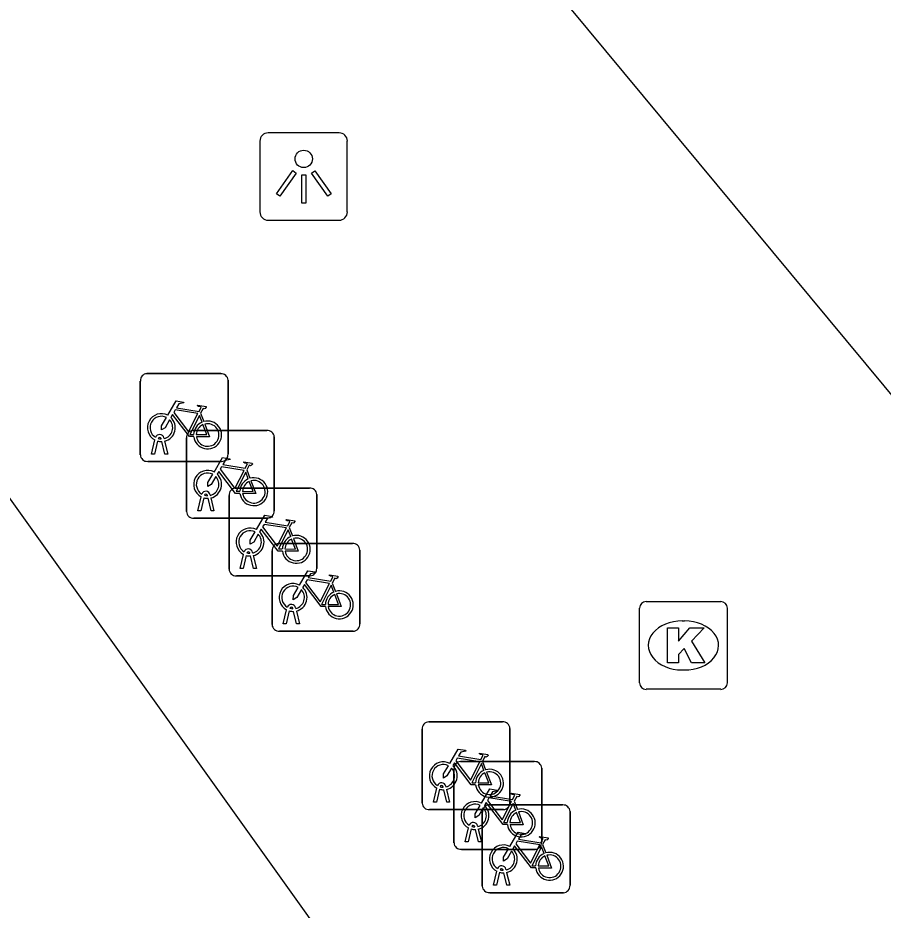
# Model space of a CAD drawing. Extents: x 161087 to 161922, y 382574 to 383873.
# Drawn here: x 161499.01 to 161508.87, y 383494.79 to 383504.96 of the extents above; entities that cross this region are included whole.
import ezdxf

# ---------------------------------------------------------------- set-up
doc = ezdxf.new("R2010")
doc.units = 0
for name, color, linetype in [('IMGEO_Fietsenrek', 7, 'Continuous'), ('IMGEO_Kolk', 7, 'Continuous'), ('IMGEO_Lichtpunt', 7, 'Continuous'), ('IMGEO_Pand', 7, 'Continuous')]:
    doc.layers.add(name, color=color, linetype=linetype)

msp = doc.modelspace()

# ---------------------------------------------------------------- linework, layer by layer
at = {"layer": 'IMGEO_Fietsenrek'}
for p, q in [((161500.481, 383500.904), (161501.322, 383500.904)), ((161501.322, 383500.904), (161500.481, 383500.904)), ((161500.406, 383499.979), (161500.406, 383500.82)), ((161500.406, 383500.82), (161500.406, 383499.979)), ((161501.406, 383500.829), (161501.406, 383499.988)), ((161501.406, 383499.988), (161501.406, 383500.829)), ((161501.093, 383500.453), (161501.129, 383500.358)), ((161500.675, 383500.171), (161500.676, 383500.164)), ((161500.933, 383499.332), (161500.933, 383500.173)), ((161500.933, 383500.173), (161500.933, 383499.332)), ((161501.008, 383500.257), (161501.849, 383500.257)), ((161501.849, 383500.257), (161501.008, 383500.257)), ((161501.933, 383500.182), (161501.933, 383499.341)), ((161501.933, 383499.341), (161501.933, 383500.182)), ((161500.533, 383499.988), (161500.572, 383500.148)), ((161500.602, 383500.136), (161500.567, 383499.988)), ((161500.644, 383500.16), (161500.643, 383500.164)), ((161500.685, 383499.988), (161500.651, 383500.13)), ((161500.683, 383500.134), (161500.718, 383499.988)), ((161500.567, 383499.988), (161500.533, 383499.988)), ((161500.718, 383499.988), (161500.685, 383499.988)), ((161501.331, 383499.904), (161500.49, 383499.904)), ((161500.49, 383499.904), (161501.331, 383499.904)), ((161501.62, 383499.806), (161501.656, 383499.711)), ((161501.492, 383499.6), (161502.333, 383499.6)), ((161502.333, 383499.6), (161501.492, 383499.6)), ((161501.06, 383499.341), (161501.099, 383499.501)), ((161501.129, 383499.489), (161501.094, 383499.341)), ((161501.171, 383499.513), (161501.17, 383499.517)), ((161501.212, 383499.341), (161501.178, 383499.483)), ((161501.202, 383499.524), (161501.203, 383499.517)), ((161501.21, 383499.487), (161501.245, 383499.341)), ((161501.417, 383498.675), (161501.417, 383499.516)), ((161501.417, 383499.516), (161501.417, 383498.675)), ((161502.417, 383499.525), (161502.417, 383498.684)), ((161502.417, 383498.684), (161502.417, 383499.525)), ((161501.858, 383499.257), (161501.017, 383499.257)), ((161501.017, 383499.257), (161501.858, 383499.257)), ((161501.094, 383499.341), (161501.06, 383499.341)), ((161501.245, 383499.341), (161501.212, 383499.341)), ((161502.104, 383499.149), (161502.14, 383499.054)), ((161501.983, 383498.968), (161502.824, 383498.968)), ((161502.824, 383498.968), (161501.983, 383498.968)), ((161501.544, 383498.684), (161501.583, 383498.844)), ((161501.655, 383498.856), (161501.654, 383498.86)), ((161501.686, 383498.867), (161501.687, 383498.86)), ((161501.908, 383498.043), (161501.908, 383498.884)), ((161501.908, 383498.884), (161501.908, 383498.043)), ((161502.908, 383498.893), (161502.908, 383498.052)), ((161502.908, 383498.052), (161502.908, 383498.893)), ((161501.613, 383498.832), (161501.578, 383498.684)), ((161501.696, 383498.684), (161501.662, 383498.826)), ((161501.694, 383498.83), (161501.729, 383498.684)), ((161501.578, 383498.684), (161501.544, 383498.684)), ((161501.729, 383498.684), (161501.696, 383498.684)), ((161502.342, 383498.6), (161501.501, 383498.6)), ((161501.501, 383498.6), (161502.342, 383498.6)), ((161502.595, 383498.517), (161502.631, 383498.422)), ((161502.177, 383498.235), (161502.178, 383498.228)), ((161502.035, 383498.052), (161502.074, 383498.212)), ((161502.104, 383498.2), (161502.069, 383498.052)), ((161502.146, 383498.224), (161502.145, 383498.228)), ((161502.187, 383498.052), (161502.153, 383498.194)), ((161502.185, 383498.198), (161502.22, 383498.052)), ((161502.069, 383498.052), (161502.035, 383498.052)), ((161502.22, 383498.052), (161502.187, 383498.052)), ((161502.833, 383497.968), (161501.992, 383497.968)), ((161501.992, 383497.968), (161502.833, 383497.968)), ((161503.695, 383496.935), (161504.536, 383496.935)), ((161504.536, 383496.935), (161503.695, 383496.935)), ((161503.62, 383496.01), (161503.62, 383496.851)), ((161503.62, 383496.851), (161503.62, 383496.01)), ((161504.62, 383496.86), (161504.62, 383496.019)), ((161504.62, 383496.019), (161504.62, 383496.86)), ((161504.057, 383496.482), (161504.898, 383496.482)), ((161504.898, 383496.482), (161504.057, 383496.482)), ((161504.307, 383496.484), (161504.343, 383496.389)), ((161504.982, 383496.407), (161504.982, 383495.566)), ((161504.982, 383495.566), (161504.982, 383496.407)), ((161503.982, 383495.557), (161503.982, 383496.398)), ((161503.982, 383496.398), (161503.982, 383495.557)), ((161503.889, 383496.202), (161503.89, 383496.195)), ((161503.747, 383496.019), (161503.786, 383496.179)), ((161503.816, 383496.167), (161503.781, 383496.019)), ((161503.858, 383496.191), (161503.857, 383496.195)), ((161503.899, 383496.019), (161503.865, 383496.161)), ((161503.897, 383496.165), (161503.932, 383496.019)), ((161503.781, 383496.019), (161503.747, 383496.019)), ((161503.932, 383496.019), (161503.899, 383496.019)), ((161504.669, 383496.031), (161504.705, 383495.936)), ((161504.545, 383495.935), (161503.704, 383495.935)), ((161503.704, 383495.935), (161504.545, 383495.935)), ((161504.305, 383495.063), (161504.305, 383495.904)), ((161504.305, 383495.904), (161504.305, 383495.063)), ((161504.38, 383495.988), (161505.221, 383495.988)), ((161505.221, 383495.988), (161504.38, 383495.988)), ((161505.305, 383495.913), (161505.305, 383495.072)), ((161505.305, 383495.072), (161505.305, 383495.913)), ((161504.109, 383495.566), (161504.148, 383495.726)), ((161504.178, 383495.714), (161504.143, 383495.566)), ((161504.22, 383495.738), (161504.219, 383495.742)), ((161504.261, 383495.566), (161504.227, 383495.708)), ((161504.251, 383495.749), (161504.252, 383495.742)), ((161504.259, 383495.712), (161504.294, 383495.566)), ((161504.143, 383495.566), (161504.109, 383495.566)), ((161504.294, 383495.566), (161504.261, 383495.566)), ((161504.992, 383495.537), (161505.028, 383495.442)), ((161504.907, 383495.482), (161504.066, 383495.482)), ((161504.066, 383495.482), (161504.907, 383495.482)), ((161504.432, 383495.072), (161504.471, 383495.232)), ((161504.501, 383495.22), (161504.466, 383495.072)), ((161504.543, 383495.244), (161504.542, 383495.248)), ((161504.584, 383495.072), (161504.55, 383495.214)), ((161504.574, 383495.255), (161504.575, 383495.248)), ((161504.582, 383495.218), (161504.617, 383495.072)), ((161505.23, 383494.988), (161504.389, 383494.988)), ((161504.389, 383494.988), (161505.23, 383494.988)), ((161504.466, 383495.072), (161504.432, 383495.072)), ((161504.617, 383495.072), (161504.584, 383495.072))]:
    msp.add_line(p, q, dxfattribs=at)
for points in [[(161500.719, 383500.43), (161500.814, 383500.594), (161500.9, 383500.58), (161500.902, 383500.571), (161500.846, 383500.56), (161500.819, 383500.515), (161501.075, 383500.474)], [(161501.062, 383500.449), (161500.805, 383500.49), (161500.788, 383500.461), (161500.955, 383500.241), (161501.062, 383500.449)], [(161501.075, 383500.474), (161501.1, 383500.523), (161501.094, 383500.527), (161501.071, 383500.531), (161501.059, 383500.538), (161501.058, 383500.541), (161501.06, 383500.546), (161501.155, 383500.531), (161501.157, 383500.521), (161501.147, 383500.508), (161501.135, 383500.502), (161501.121, 383500.508), (161501.093, 383500.453)], [(161500.74, 383500.378), (161500.688, 383500.288), (161500.648, 383500.263), (161500.649, 383500.31), (161500.704, 383500.404)], [(161501.015, 383500.186), (161500.965, 383500.186), (161500.774, 383500.437), (161500.755, 383500.405)], [(161501.11, 383500.351), (161501.08, 383500.428), (161500.971, 383500.21), (161501.014, 383500.21)], [(161501.044, 383500.21), (161501.164, 383500.209), (161501.12, 383500.323)], [(161501.14, 383500.33), (161501.195, 383500.185), (161501.045, 383500.185)], [(161501.246, 383499.783), (161501.341, 383499.947), (161501.427, 383499.933), (161501.429, 383499.924), (161501.373, 383499.913), (161501.346, 383499.868), (161501.602, 383499.827)], [(161501.602, 383499.827), (161501.627, 383499.876), (161501.621, 383499.88), (161501.598, 383499.884), (161501.586, 383499.891), (161501.585, 383499.894), (161501.587, 383499.899), (161501.682, 383499.884), (161501.684, 383499.874), (161501.674, 383499.861), (161501.662, 383499.855), (161501.648, 383499.861), (161501.62, 383499.806)], [(161501.542, 383499.539), (161501.492, 383499.539), (161501.301, 383499.79), (161501.282, 383499.758)], [(161501.589, 383499.802), (161501.332, 383499.843), (161501.315, 383499.814), (161501.482, 383499.594), (161501.589, 383499.802)], [(161501.637, 383499.704), (161501.607, 383499.781), (161501.498, 383499.563), (161501.541, 383499.563)], [(161501.267, 383499.731), (161501.215, 383499.641), (161501.175, 383499.616), (161501.176, 383499.663), (161501.231, 383499.757)], [(161501.571, 383499.563), (161501.691, 383499.562), (161501.647, 383499.676)], [(161501.667, 383499.683), (161501.722, 383499.538), (161501.572, 383499.538)], [(161501.73, 383499.126), (161501.825, 383499.29), (161501.911, 383499.276), (161501.913, 383499.267), (161501.857, 383499.256), (161501.83, 383499.211), (161502.086, 383499.17)], [(161502.073, 383499.145), (161501.816, 383499.186), (161501.799, 383499.157), (161501.966, 383498.937), (161502.073, 383499.145)], [(161502.086, 383499.17), (161502.111, 383499.219), (161502.105, 383499.223), (161502.082, 383499.227), (161502.07, 383499.234), (161502.069, 383499.237), (161502.071, 383499.242), (161502.166, 383499.227), (161502.168, 383499.217), (161502.158, 383499.204), (161502.146, 383499.198), (161502.132, 383499.204), (161502.104, 383499.149)], [(161501.751, 383499.074), (161501.699, 383498.984), (161501.659, 383498.959), (161501.66, 383499.006), (161501.715, 383499.1)], [(161502.026, 383498.882), (161501.976, 383498.882), (161501.785, 383499.133), (161501.766, 383499.101)], [(161502.121, 383499.047), (161502.091, 383499.124), (161501.982, 383498.906), (161502.025, 383498.906)], [(161502.055, 383498.906), (161502.175, 383498.905), (161502.131, 383499.019)], [(161502.151, 383499.026), (161502.206, 383498.881), (161502.056, 383498.881)], [(161502.221, 383498.494), (161502.316, 383498.658), (161502.402, 383498.644), (161502.404, 383498.635), (161502.348, 383498.624), (161502.321, 383498.579), (161502.577, 383498.538)], [(161502.564, 383498.513), (161502.307, 383498.554), (161502.29, 383498.525), (161502.457, 383498.305), (161502.564, 383498.513)], [(161502.577, 383498.538), (161502.602, 383498.587), (161502.596, 383498.591), (161502.573, 383498.595), (161502.561, 383498.602), (161502.56, 383498.605), (161502.562, 383498.61), (161502.657, 383498.595), (161502.659, 383498.585), (161502.649, 383498.572), (161502.637, 383498.566), (161502.623, 383498.572), (161502.595, 383498.517)], [(161502.242, 383498.442), (161502.19, 383498.352), (161502.15, 383498.327), (161502.151, 383498.374), (161502.206, 383498.468)], [(161502.517, 383498.25), (161502.467, 383498.25), (161502.276, 383498.501), (161502.257, 383498.469)], [(161502.612, 383498.415), (161502.582, 383498.492), (161502.473, 383498.274), (161502.516, 383498.274)], [(161502.546, 383498.274), (161502.666, 383498.273), (161502.622, 383498.387)], [(161502.642, 383498.394), (161502.697, 383498.249), (161502.547, 383498.249)], [(161503.933, 383496.461), (161504.028, 383496.625), (161504.114, 383496.611), (161504.116, 383496.602), (161504.06, 383496.591), (161504.033, 383496.546), (161504.289, 383496.505)], [(161504.276, 383496.48), (161504.019, 383496.521), (161504.002, 383496.492), (161504.169, 383496.272), (161504.276, 383496.48)], [(161504.289, 383496.505), (161504.314, 383496.554), (161504.308, 383496.558), (161504.285, 383496.562), (161504.273, 383496.569), (161504.272, 383496.572), (161504.274, 383496.577), (161504.369, 383496.562), (161504.371, 383496.552), (161504.361, 383496.539), (161504.349, 383496.533), (161504.335, 383496.539), (161504.307, 383496.484)], [(161503.954, 383496.409), (161503.902, 383496.319), (161503.862, 383496.294), (161503.863, 383496.341), (161503.918, 383496.435)], [(161504.229, 383496.217), (161504.179, 383496.217), (161503.988, 383496.468), (161503.969, 383496.436)], [(161504.324, 383496.382), (161504.294, 383496.459), (161504.185, 383496.241), (161504.228, 383496.241)], [(161504.258, 383496.241), (161504.378, 383496.24), (161504.334, 383496.354)], [(161504.354, 383496.361), (161504.409, 383496.216), (161504.259, 383496.216)], [(161504.295, 383496.008), (161504.39, 383496.172), (161504.476, 383496.158), (161504.478, 383496.149), (161504.422, 383496.138), (161504.395, 383496.093), (161504.651, 383496.052)], [(161504.651, 383496.052), (161504.676, 383496.101), (161504.67, 383496.105), (161504.647, 383496.109), (161504.635, 383496.116), (161504.634, 383496.119), (161504.636, 383496.124), (161504.731, 383496.109), (161504.733, 383496.099), (161504.723, 383496.086), (161504.711, 383496.08), (161504.697, 383496.086), (161504.669, 383496.031)], [(161504.591, 383495.764), (161504.541, 383495.764), (161504.35, 383496.015), (161504.331, 383495.983)], [(161504.638, 383496.027), (161504.381, 383496.068), (161504.364, 383496.039), (161504.531, 383495.819), (161504.638, 383496.027)], [(161504.686, 383495.929), (161504.656, 383496.006), (161504.547, 383495.788), (161504.59, 383495.788)], [(161504.316, 383495.956), (161504.264, 383495.866), (161504.224, 383495.841), (161504.225, 383495.888), (161504.28, 383495.982)], [(161504.62, 383495.788), (161504.74, 383495.787), (161504.696, 383495.901)], [(161504.716, 383495.908), (161504.771, 383495.763), (161504.621, 383495.763)], [(161504.618, 383495.514), (161504.713, 383495.678), (161504.799, 383495.664), (161504.801, 383495.655), (161504.745, 383495.644), (161504.718, 383495.599), (161504.974, 383495.558)], [(161504.974, 383495.558), (161504.999, 383495.607), (161504.993, 383495.611), (161504.97, 383495.615), (161504.958, 383495.622), (161504.957, 383495.625), (161504.959, 383495.63), (161505.054, 383495.615), (161505.056, 383495.605), (161505.046, 383495.592), (161505.034, 383495.586), (161505.02, 383495.592), (161504.992, 383495.537)], [(161504.639, 383495.462), (161504.587, 383495.372), (161504.547, 383495.347), (161504.548, 383495.394), (161504.603, 383495.488)], [(161504.914, 383495.27), (161504.864, 383495.27), (161504.673, 383495.521), (161504.654, 383495.489)], [(161504.961, 383495.533), (161504.704, 383495.574), (161504.687, 383495.545), (161504.854, 383495.325), (161504.961, 383495.533)], [(161505.009, 383495.435), (161504.979, 383495.512), (161504.87, 383495.294), (161504.913, 383495.294)], [(161504.943, 383495.294), (161505.063, 383495.293), (161505.019, 383495.407)], [(161505.039, 383495.414), (161505.094, 383495.269), (161504.944, 383495.269)]]:
    msp.add_lwpolyline(points, dxfattribs=at)
for centre, radius, start, end in [((161500.484, 383500.826), 0.0779, 92.4484, 184.2845), ((161500.484, 383500.826), 0.0779, 92.4484, 184.2845), ((161501.328, 383500.826), 0.0779, 2.4484, 94.2845), ((161501.328, 383500.826), 0.0779, 2.4484, 94.2845), ((161500.646, 383500.289), 0.159, 62.6766, 242.1369), ((161500.646, 383500.289), 0.129, 63.3192, 238.903), ((161500.646, 383500.289), 0.129, 283.6043, 43.4302), ((161500.646, 383500.289), 0.159, 283.5766, 46.6042), ((161501.173, 383500.205), 0.159, 113.3408, 178.3217), ((161501.173, 383500.205), 0.159, 187.0065, 105.7708), ((161501.173, 383500.205), 0.129, 113.923, 177.9556), ((161501.173, 383500.205), 0.129, 188.6715, 104.5883), ((161500.626, 383500.16), 0.0499, 12.8025, 158.6934), ((161500.626, 383500.16), 0.0174, 12.8025, 163.4502), ((161501.011, 383500.179), 0.0779, 92.4484, 184.2845), ((161501.011, 383500.179), 0.0779, 92.4484, 184.2845), ((161501.855, 383500.179), 0.0779, 2.4484, 94.2845), ((161501.855, 383500.179), 0.0779, 2.4484, 94.2845), ((161500.646, 383500.289), 0.159, 253.9967, 271.7867), ((161500.646, 383500.289), 0.129, 253.415, 269.0204), ((161500.484, 383499.982), 0.0779, 182.4484, 274.2845), ((161500.484, 383499.982), 0.0779, 182.4484, 274.2845), ((161501.328, 383499.982), 0.0779, 272.4484, 4.2845), ((161501.328, 383499.982), 0.0779, 272.4484, 4.2845), ((161501.173, 383499.642), 0.159, 62.6766, 242.1369), ((161501.173, 383499.642), 0.129, 63.3192, 238.903), ((161501.173, 383499.642), 0.129, 283.6043, 43.4302), ((161501.173, 383499.642), 0.159, 283.5766, 46.6042), ((161501.7, 383499.558), 0.159, 113.3408, 178.3217), ((161501.7, 383499.558), 0.159, 187.0065, 105.7708), ((161501.7, 383499.558), 0.129, 113.923, 177.9556), ((161501.7, 383499.558), 0.129, 188.6715, 104.5883), ((161501.153, 383499.513), 0.0499, 12.8025, 158.6934), ((161501.495, 383499.522), 0.0779, 92.4484, 184.2845), ((161501.495, 383499.522), 0.0779, 92.4484, 184.2845), ((161502.339, 383499.522), 0.0779, 2.4484, 94.2845), ((161502.339, 383499.522), 0.0779, 2.4484, 94.2845), ((161501.173, 383499.642), 0.159, 253.9967, 271.7867), ((161501.153, 383499.513), 0.0174, 12.8025, 163.4502), ((161501.173, 383499.642), 0.129, 253.415, 269.0204), ((161501.011, 383499.335), 0.0779, 182.4484, 274.2845), ((161501.011, 383499.335), 0.0779, 182.4484, 274.2845), ((161501.855, 383499.335), 0.0779, 272.4484, 4.2845), ((161501.855, 383499.335), 0.0779, 272.4484, 4.2845), ((161501.657, 383498.985), 0.159, 62.6766, 242.1369), ((161501.657, 383498.985), 0.129, 63.3192, 238.903), ((161501.657, 383498.985), 0.129, 283.6043, 43.4302), ((161501.657, 383498.985), 0.159, 283.5766, 46.6042), ((161502.184, 383498.901), 0.159, 113.3408, 178.3217), ((161502.184, 383498.901), 0.159, 187.0065, 105.7708), ((161501.986, 383498.89), 0.0779, 92.4484, 184.2845), ((161501.986, 383498.89), 0.0779, 92.4484, 184.2845), ((161502.184, 383498.901), 0.129, 113.923, 177.9556), ((161502.184, 383498.901), 0.129, 188.6715, 104.5883), ((161502.83, 383498.89), 0.0779, 2.4484, 94.2845), ((161502.83, 383498.89), 0.0779, 2.4484, 94.2845), ((161501.637, 383498.856), 0.0499, 12.8025, 158.6934), ((161501.637, 383498.856), 0.0174, 12.8025, 163.4502), ((161501.657, 383498.985), 0.129, 253.415, 269.0204), ((161501.657, 383498.985), 0.159, 253.9967, 271.7867), ((161501.495, 383498.678), 0.0779, 182.4484, 274.2845), ((161501.495, 383498.678), 0.0779, 182.4484, 274.2845), ((161502.339, 383498.678), 0.0779, 272.4484, 4.2845), ((161502.339, 383498.678), 0.0779, 272.4484, 4.2845), ((161502.148, 383498.353), 0.159, 62.6766, 242.1369), ((161502.148, 383498.353), 0.129, 63.3192, 238.903), ((161502.148, 383498.353), 0.129, 283.6043, 43.4302), ((161502.148, 383498.353), 0.159, 283.5766, 46.6042), ((161502.675, 383498.269), 0.159, 113.3408, 178.3217), ((161502.675, 383498.269), 0.159, 187.0065, 105.7708), ((161502.675, 383498.269), 0.129, 113.923, 177.9556), ((161502.675, 383498.269), 0.129, 188.6715, 104.5883), ((161502.128, 383498.224), 0.0499, 12.8025, 158.6934), ((161502.128, 383498.224), 0.0174, 12.8025, 163.4502), ((161502.148, 383498.353), 0.159, 253.9967, 271.7867), ((161502.148, 383498.353), 0.129, 253.415, 269.0204), ((161501.986, 383498.046), 0.0779, 182.4484, 274.2845), ((161501.986, 383498.046), 0.0779, 182.4484, 274.2845), ((161502.83, 383498.046), 0.0779, 272.4484, 4.2845), ((161502.83, 383498.046), 0.0779, 272.4484, 4.2845), ((161503.698, 383496.857), 0.0779, 92.4484, 184.2845), ((161503.698, 383496.857), 0.0779, 92.4484, 184.2845), ((161504.542, 383496.857), 0.0779, 2.4484, 94.2845), ((161504.542, 383496.857), 0.0779, 2.4484, 94.2845), ((161503.86, 383496.32), 0.159, 62.6766, 242.1369), ((161503.86, 383496.32), 0.129, 63.3192, 238.903), ((161503.86, 383496.32), 0.129, 283.6043, 43.4302), ((161503.86, 383496.32), 0.159, 283.5766, 46.6042), ((161504.06, 383496.404), 0.0779, 92.4484, 184.2845), ((161504.06, 383496.404), 0.0779, 92.4484, 184.2845), ((161504.904, 383496.404), 0.0779, 2.4484, 94.2845), ((161504.904, 383496.404), 0.0779, 2.4484, 94.2845), ((161504.387, 383496.236), 0.159, 113.3408, 178.3217), ((161504.387, 383496.236), 0.159, 187.0065, 105.7708), ((161504.387, 383496.236), 0.129, 113.923, 177.9556), ((161504.387, 383496.236), 0.129, 188.6715, 104.5883), ((161503.84, 383496.191), 0.0499, 12.8025, 158.6934), ((161503.84, 383496.191), 0.0174, 12.8025, 163.4502), ((161503.86, 383496.32), 0.159, 253.9967, 271.7867), ((161503.86, 383496.32), 0.129, 253.415, 269.0204), ((161503.698, 383496.013), 0.0779, 182.4484, 274.2845), ((161503.698, 383496.013), 0.0779, 182.4484, 274.2845), ((161504.222, 383495.867), 0.159, 62.6766, 242.1369), ((161504.222, 383495.867), 0.129, 63.3192, 238.903), ((161504.542, 383496.013), 0.0779, 272.4484, 4.2845), ((161504.542, 383496.013), 0.0779, 272.4484, 4.2845), ((161504.222, 383495.867), 0.129, 283.6043, 43.4302), ((161504.222, 383495.867), 0.159, 283.5766, 46.6042), ((161504.383, 383495.91), 0.0779, 92.4484, 184.2845), ((161504.383, 383495.91), 0.0779, 92.4484, 184.2845), ((161504.749, 383495.783), 0.159, 113.3408, 178.3217), ((161504.749, 383495.783), 0.159, 187.0065, 105.7708), ((161504.749, 383495.783), 0.129, 113.923, 177.9556), ((161504.749, 383495.783), 0.129, 188.6715, 104.5883), ((161505.227, 383495.91), 0.0779, 2.4484, 94.2845), ((161505.227, 383495.91), 0.0779, 2.4484, 94.2845), ((161504.202, 383495.738), 0.0499, 12.8025, 158.6934), ((161504.222, 383495.867), 0.159, 253.9967, 271.7867), ((161504.202, 383495.738), 0.0174, 12.8025, 163.4502), ((161504.222, 383495.867), 0.129, 253.415, 269.0204), ((161504.06, 383495.56), 0.0779, 182.4484, 274.2845), ((161504.06, 383495.56), 0.0779, 182.4484, 274.2845), ((161504.545, 383495.373), 0.159, 62.6766, 242.1369), ((161504.545, 383495.373), 0.129, 63.3192, 238.903), ((161504.545, 383495.373), 0.159, 283.5766, 46.6042), ((161504.904, 383495.56), 0.0779, 272.4484, 4.2845), ((161504.904, 383495.56), 0.0779, 272.4484, 4.2845), ((161504.545, 383495.373), 0.129, 283.6043, 43.4302), ((161505.072, 383495.289), 0.159, 113.3408, 178.3217), ((161505.072, 383495.289), 0.159, 187.0065, 105.7708), ((161505.072, 383495.289), 0.129, 113.923, 177.9556), ((161505.072, 383495.289), 0.129, 188.6715, 104.5883), ((161504.525, 383495.244), 0.0499, 12.8025, 158.6934), ((161504.545, 383495.373), 0.159, 253.9967, 271.7867), ((161504.525, 383495.244), 0.0174, 12.8025, 163.4502), ((161504.545, 383495.373), 0.129, 253.415, 269.0204), ((161504.383, 383495.066), 0.0779, 182.4484, 274.2845), ((161504.383, 383495.066), 0.0779, 182.4484, 274.2845), ((161505.227, 383495.066), 0.0779, 272.4484, 4.2845), ((161505.227, 383495.066), 0.0779, 272.4484, 4.2845)]:
    msp.add_arc(centre, radius, start, end, dxfattribs=at)
at = {"layer": 'IMGEO_Kolk'}
for p, q in [((161506.172, 383498.306), (161507.024, 383498.306)), ((161506.097, 383497.38), (161506.097, 383498.232)), ((161507.098, 383498.232), (161507.098, 383497.38)), ((161506.585, 383498.086), (161506.61, 383498.086)), ((161506.608, 383497.526), (161506.583, 383497.526)), ((161507.024, 383497.306), (161506.172, 383497.306))]:
    msp.add_line(p, q, dxfattribs=at)
for points in [[(161506.172, 383498.306), (161507.024, 383498.306)], [(161506.097, 383497.38), (161506.097, 383498.232)], [(161507.098, 383498.232), (161507.098, 383497.38)], [(161506.418, 383498.006), (161506.541, 383498.006), (161506.541, 383497.855), (161506.671, 383498.006), (161506.835, 383498.006), (161506.689, 383497.855), (161506.842, 383497.606), (161506.69, 383497.606), (161506.605, 383497.77), (161506.541, 383497.703), (161506.541, 383497.606), (161506.418, 383497.606), (161506.418, 383498.006)], [(161507.024, 383497.306), (161506.172, 383497.306)]]:
    msp.add_lwpolyline(points, dxfattribs=at)
for centre, start, end in [((161506.174, 383498.23), 91.552, 178.448), ((161506.174, 383498.23), 91.552, 178.448), ((161507.022, 383498.23), 1.552, 88.448), ((161507.022, 383498.23), 1.552, 88.448), ((161506.174, 383497.382), 181.552, 268.448), ((161506.174, 383497.382), 181.552, 268.448), ((161507.022, 383497.382), 271.552, 358.448), ((161507.022, 383497.382), 271.552, 358.448)]:
    msp.add_arc(centre, 0.0765, start, end, dxfattribs=at)
for centre, major_axis, ratio, start_param, end_param in [((161506.584, 383497.806), (-0.387, 0.002), 0.722429, 4.712389, 7.853982), ((161506.609, 383497.806), (-0.39, 0.002), 0.717154, 1.570796, 4.712389)]:
    msp.add_ellipse(centre, major_axis=major_axis, ratio=ratio, start_param=start_param, end_param=end_param, dxfattribs=at)
at = {"layer": 'IMGEO_Lichtpunt'}
for p, q in [((161502.672, 383503.649), (161501.864, 383503.649)), ((161502.672, 383503.649), (161501.864, 383503.649)), ((161501.77, 383503.554), (161501.77, 383502.747)), ((161501.77, 383503.554), (161501.77, 383502.747)), ((161502.766, 383502.747), (161502.766, 383503.554)), ((161502.766, 383502.747), (161502.766, 383503.554)), ((161501.864, 383502.653), (161502.672, 383502.653)), ((161501.864, 383502.653), (161502.672, 383502.653))]:
    msp.add_line(p, q, dxfattribs=at)
for points in [[(161502.144, 383503.218), (161502.183, 383503.19), (161501.995, 383502.928), (161501.957, 383502.955), (161502.144, 383503.218)], [(161502.356, 383503.19), (161502.394, 383503.217), (161502.581, 383502.955), (161502.542, 383502.927), (161502.356, 383503.19)], [(161502.246, 383503.17), (161502.293, 383503.17), (161502.293, 383502.848), (161502.246, 383502.848), (161502.246, 383503.17)]]:
    msp.add_lwpolyline(points, dxfattribs=at)
msp.add_circle((161502.269, 383503.352), 0.0994, dxfattribs=at)
for centre, start, end in [((161501.864, 383503.554), 90, 180), ((161501.864, 383503.554), 90, 180), ((161502.672, 383503.554), 0, 90), ((161502.672, 383503.554), 0, 90), ((161501.864, 383502.747), 180, 270), ((161501.864, 383502.747), 180, 270), ((161502.672, 383502.747), 270, 0), ((161502.672, 383502.747), 270, 360)]:
    msp.add_arc(centre, 0.0946, start, end, dxfattribs=at)
at = {"layer": 'IMGEO_Pand'}
for points in [[(161486.685, 383475.753), (161487.154, 383476.086), (161487.014, 383476.294), (161489.316, 383477.947), (161490.358, 383476.476), (161493.742, 383478.888), (161494.255, 383478.149), (161500.165, 383482.339), (161499.665, 383483.039), (161502.96, 383485.393), (161502.182, 383486.483), (161506.169, 383489.331), (161480.477, 383525.301)], [(161541.096, 383461.838), (161509.522, 383500), (161500, 383511.461), (161492.675, 383520.278), (161493.397, 383521.584)]]:
    msp.add_lwpolyline(points, dxfattribs=at)

doc.saveas('drawing.dxf')
